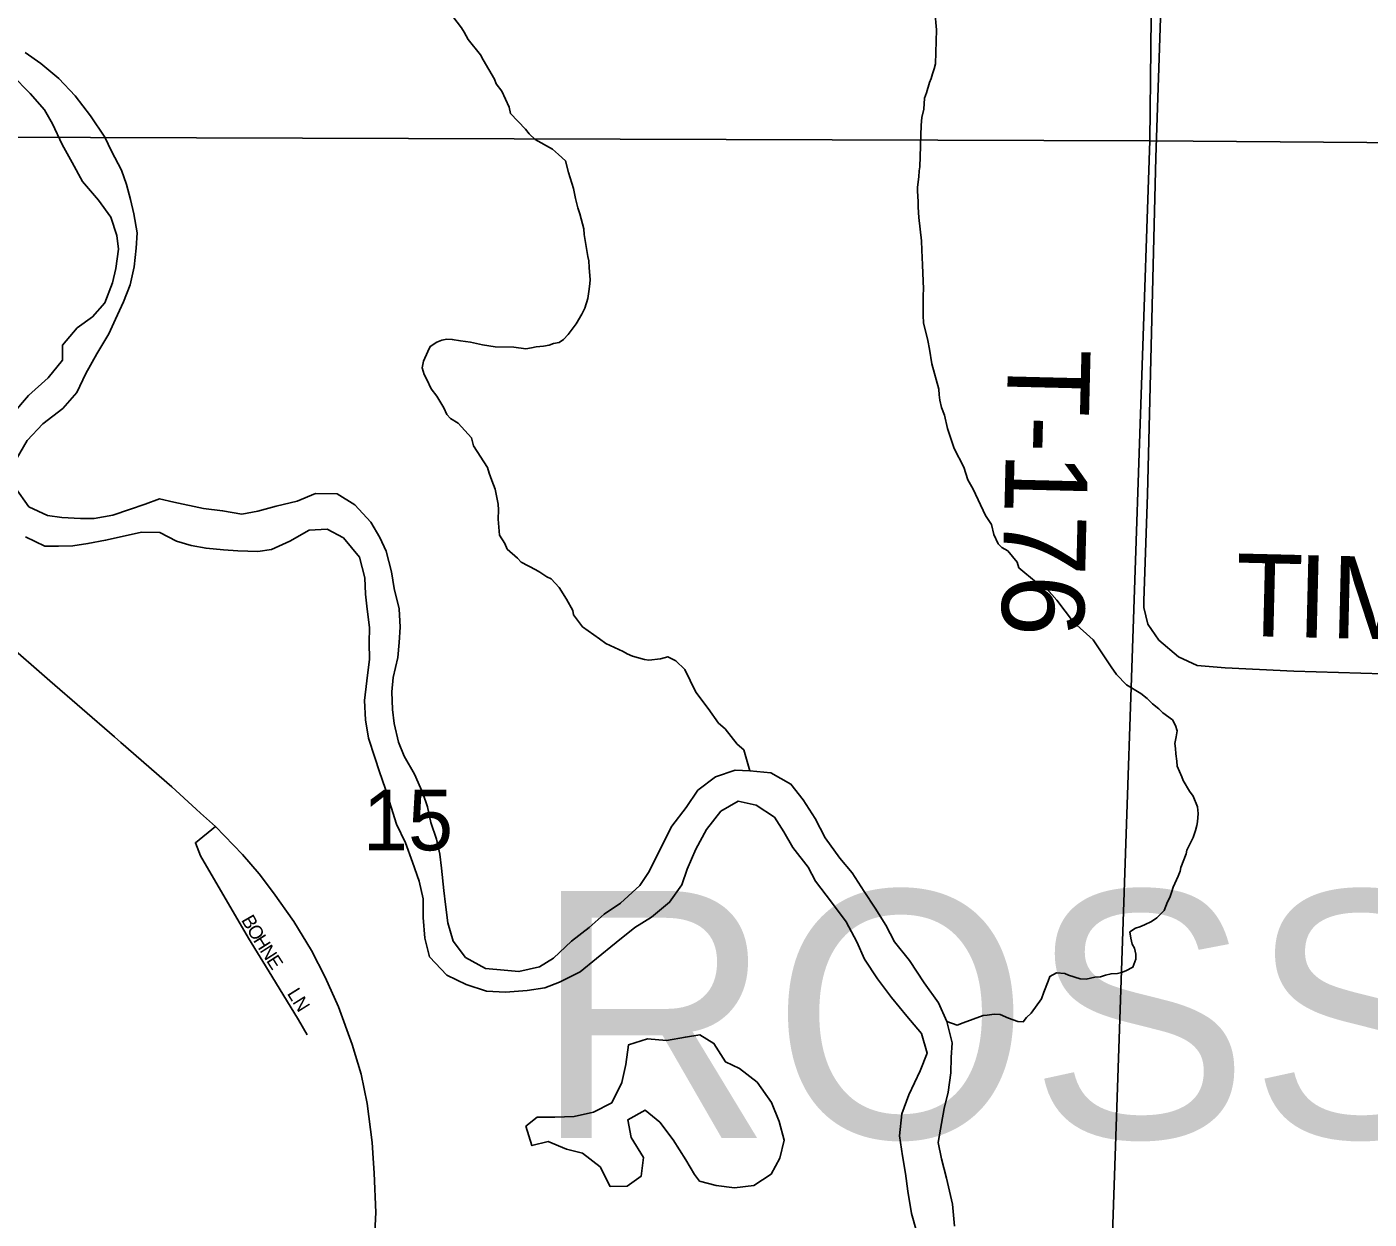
# Model space of a CAD drawing. Extents: x 1310247 to 1552180, y 377264 to 706493.
# Drawn here: x 1362899 to 1367792, y 499210 to 503556 of the extents above; entities that cross this region are included whole.
import ezdxf

# ---------------------------------------------------------------- set-up
doc = ezdxf.new("R2010")
doc.units = 0
for name, color, linetype in [('GM_X_Major_River', 7, 'Continuous'), ('GM_X_Minor_Lake', 7, 'Continuous'), ('GM_X_Minor_River', 7, 'Continuous'), ('GM_X_Section', 7, 'Continuous'), ('GM_X_Section_Text', 7, 'Continuous'), ('GM_X_Township_Road', 7, 'Continuous'), ('GM_X_Township_Road_Text', 7, 'Continuous'), ('GM_X_Township_Subdivision', 7, 'Continuous'), ('GM_X_Township_Subdivision_Text', 7, 'Continuous'), ('GM_X_Township_Text', 7, 'Continuous'), ('GM_X_US_Route', 7, 'Continuous')]:
    doc.layers.add(name, color=color, linetype=linetype)

msp = doc.modelspace()

# ---------------------------------------------------------------- linework, layer by layer
at = {"layer": 'GM_X_Major_River'}
for points in [[(1362860.1, 501979.1), (1362900.2, 502048.2), (1362958.2, 502108.7), (1363030.1, 502164.8), (1363082, 502223.5), (1363114.1, 502292.9), (1363154.3, 502364), (1363198.6, 502436.9), (1363222.3, 502490.5), (1363252.2, 502553.8), (1363276.1, 502615.4), (1363290.1, 502681.2), (1363298.1, 502749.2), (1363301.8, 502805.3), (1363289.8, 502874), (1363277.3, 502926.5), (1363262.8, 502981.2), (1363244.3, 503033.9), (1363208.2, 503103.2), (1363183.6, 503154.1), (1363131.8, 503232), (1363075.7, 503303.9), (1363015.4, 503367.9), (1362950.8, 503422), (1362893.8, 503461.8)], [(1362845.2, 503380.9), (1362911.4, 503312.7), (1362963.9, 503253), (1362992.4, 503201.9), (1363028.3, 503126.6), (1363064.5, 503061.3), (1363102.6, 502991.9), (1363160.8, 502923.9), (1363205.1, 502862.4), (1363227.2, 502795.5), (1363233.8, 502745.1), (1363223.7, 502675.1), (1363212.1, 502623.3), (1363183.9, 502549.8), (1363138.3, 502499), (1363082.9, 502458.4), (1363028.9, 502395.7), (1363029.3, 502341.5), (1362977.2, 502276.8), (1362905.1, 502212.6), (1362848.9, 502146)], [(1365344.6, 500773.8), (1365302.6, 500710.8), (1365250.4, 500642), (1365214.2, 500570.8), (1365167.3, 500477.8), (1365133.7, 500426.6), (1365063.6, 500362.4), (1365004.2, 500322), (1364948.6, 500273.5), (1364884.9, 500223.1), (1364818.9, 500160.8), (1364767.8, 500130.2), (1364693.1, 500112.3), (1364639.1, 500117.9), (1364571, 500123.9), (1364498, 500164.2), (1364453.6, 500223.7), (1364433.5, 500290.6), (1364425.4, 500357.1), (1364418.9, 500407.5), (1364411.3, 500490), (1364404.7, 500540.4), (1364392.3, 500595), (1364372, 500655.8), (1364359.6, 500712.4), (1364343.1, 500763), (1364313, 500832.2), (1364274.8, 500897.5), (1364254.2, 500948.3), (1364238.2, 501017.1), (1364231.7, 501067.5), (1364229.6, 501131.8), (1364235.1, 501183.8), (1364251.3, 501257.6), (1364256.9, 501311.7), (1364260.6, 501367.8), (1364256.5, 501434.1), (1364238.7, 501509), (1364228.4, 501569.5), (1364208.6, 501644.4), (1364186, 501695.2), (1364153.5, 501750.4), (1364095.2, 501814.3), (1364030.2, 501854.4), (1363951.9, 501854.7), (1363884.9, 501826.5), (1363808.1, 501808.7), (1363741.4, 501790.6), (1363682.9, 501780.2), (1363613, 501792.3), (1363543, 501800.4), (1363435.4, 501823.7), (1363383.5, 501835.2), (1363330.8, 501816.7), (1363274, 501796.3), (1363213.2, 501776), (1363144.7, 501763.9), (1363094.5, 501763.4), (1363026.4, 501767.4), (1362974.4, 501774.9), (1362907.2, 501807), (1362857.1, 501876.8)], [(1362893.9, 501697), (1362965.1, 501662.8), (1363015.3, 501663.3), (1363067.5, 501663.8), (1363121.9, 501672.2), (1363186.5, 501684.4), (1363257.2, 501700.4), (1363317.8, 501714.7), (1363383.9, 501712.7), (1363445.2, 501680.8), (1363498.9, 501665.2), (1363552.8, 501655.6), (1363616.8, 501649.7), (1363668.9, 501646.1), (1363741, 501644), (1363791.4, 501650.6), (1363858.5, 501680.7), (1363927.9, 501720.9), (1363994.2, 501724.9), (1364053.5, 501693.1), (1364111.6, 501623.1), (1364131.5, 501548.2), (1364133.7, 501488), (1364140.1, 501433.6), (1364148.2, 501367.1), (1364146.6, 501310.9), (1364148.8, 501250.6), (1364138.5, 501172.6), (1364130.3, 501100.6), (1364134.3, 501030.2), (1364144.3, 500963.6), (1364168.3, 500892.6), (1364184.8, 500840), (1364205.2, 500781.1), (1364227.2, 500712.2), (1364247.4, 500649.4), (1364279.6, 500582.2), (1364305.6, 500511.2), (1364329.6, 500442.2), (1364343.8, 500377.5), (1364343.7, 500309.3), (1364349.6, 500234.8), (1364367.6, 500166), (1364429.9, 500100), (1364501.1, 500065.7), (1364574.6, 500041.5), (1364644.7, 500037.4), (1364723.1, 500043.2), (1364787.6, 500053.3), (1364840.4, 500073.8), (1364915.8, 500111.8), (1364975.4, 500160.2), (1365047.3, 500218.4)], [(1366280.9, 499184.3), (1366273.2, 499264.8), (1366251.9, 499359.8), (1366234, 499430.6), (1366221.7, 499489.2), (1366233.7, 499559.1), (1366243.4, 499613.1), (1366257.2, 499672.9), (1366267.3, 499742.9), (1366268.9, 499799), (1366272.5, 499853.1), (1366252.7, 499930), (1366222.6, 499999.2), (1366170.6, 500071), (1366116.8, 500152.8), (1366062.6, 500220.7), (1366030.3, 500281.9), (1365992, 500343.2), (1365951.7, 500404.6), (1365907.5, 500472.2), (1365863, 500525.7), (1365809, 500599.6), (1365772.9, 500670.9), (1365728.8, 500738.4), (1365684.3, 500796), (1365611.3, 500836.3), (1365535.3, 500844.5), (1365481.2, 500846.1), (1365410.2, 500822.1), (1365344.6, 500773.8)], [(1365047.3, 500218.4), (1365115.1, 500272.6), (1365176.5, 500310.9), (1365242.3, 500365.2), (1365286.3, 500428.2), (1365306, 500485.8), (1365338.3, 500559.2), (1365376.5, 500630.3), (1365428.6, 500697.1), (1365491.9, 500733.3), (1365557.7, 500719.4), (1365624.6, 500675.2), (1365659.1, 500622), (1365691.6, 500564.9), (1365747.6, 500493), (1365774.2, 500442), (1365832.2, 500366), (1365886.2, 500294.1), (1365924.2, 500220.7), (1365952.4, 500157.7), (1366000.5, 500086), (1366050.7, 500018.2), (1366106.8, 499950.4), (1366161.1, 499886.5), (1366181.1, 499815.7), (1366155.1, 499750.2), (1366114.4, 499663), (1366088.3, 499593.5), (1366079.9, 499513.5), (1366091.8, 499440.8), (1366102, 499376.3), (1366110.1, 499311.8), (1366123.8, 499231.1), (1366141.9, 499166.3)]]:
    msp.add_lwpolyline(points, dxfattribs=at)
at = {"layer": 'GM_X_Minor_Lake'}
for points in [[(1365350.7, 499348.1), (1365412.5, 499332.3), (1365478.4, 499324.3), (1365548.9, 499332.3), (1365612.3, 499374.6), (1365644.1, 499431.9), (1365660.1, 499497.7), (1365642.1, 499566.5), (1365614, 499635.5), (1365562, 499709.3), (1365497.3, 499759.4), (1365445.8, 499783), (1365403.7, 499850.5), (1365352.4, 499882.1), (1365300, 499873.6), (1365231.4, 499861.6), (1365161.4, 499867.7), (1365092.5, 499845.6), (1365082.4, 499773.6), (1365068.4, 499707.8), (1365032.1, 499634.5), (1364964.9, 499600.4), (1364894.2, 499584.4), (1364823.9, 499582.4), (1364759.7, 499582.3)], [(1364718.6, 499549.4), (1364740.6, 499478.5), (1364799.2, 499492.8), (1364866.6, 499464.7), (1364924.4, 499451), (1364989.1, 499400.9), (1365025.1, 499329.6), (1365087.3, 499329.8), (1365138.6, 499366.4), (1365146.6, 499434.4), (1365102.6, 499508), (1365090.5, 499572.6), (1365153.7, 499606.9), (1365206.6, 499563.2), (1365254.9, 499499.5), (1365300.9, 499425.9), (1365333.4, 499372.7), (1365350.7, 499348.1)], [(1364759.7, 499582.3), (1364718.6, 499549.4)]]:
    msp.add_lwpolyline(points, dxfattribs=at)
at = {"layer": 'GM_X_Minor_River'}
for points in [[(1364604.3, 503364.6), (1364562.2, 503436), (1364552.7, 503454.4), (1364508.2, 503509.8), (1364492.9, 503536.4), (1364483.4, 503552.7), (1364452.4, 503593.8)], [(1366227.9, 502194.8), (1366224.5, 502215), (1366223.1, 502235.1), (1366197.7, 502328.1), (1366189.2, 502380.5), (1366184.1, 502412.8), (1366167.9, 502477.4), (1366166.7, 502503.5), (1366166.8, 502577.7), (1366167.5, 502599.8), (1366164, 502688.1), (1366161.6, 502742.3), (1366160.6, 502776.5), (1366151, 502861), (1366148.1, 502899.2), (1366148.7, 502919.2), (1366145.8, 502957.4), (1366146.2, 502971.5), (1366151.3, 503009.4), (1366152, 503031.4), (1366154.4, 503045.4), (1366158.8, 503197.7), (1366161.7, 503225.7), (1366168.6, 503255.6), (1366171.7, 503295.6), (1366178.3, 503315.5), (1366189.5, 503353.2), (1366195.9, 503367.1), (1366200.4, 503385), (1366207, 503402.8), (1366211.5, 503420.8), (1366215.1, 503545), (1366209.1, 503613.3)], [(1365535.3, 500844.5), (1365512.4, 500920.7), (1365488.9, 500941.4), (1365444.4, 500996.9), (1365420.9, 501017.7), (1365382.3, 501071), (1365337.9, 501130.5), (1365317.1, 501173.2), (1365298.2, 501213.9), (1365265, 501245), (1365235.3, 501259.9), (1365209, 501252.7), (1365166.7, 501247.9), (1365150.7, 501250.4), (1365106.9, 501261.7), (1365087.1, 501270.3), (1365073.3, 501278.8), (1365009.9, 501308.8), (1364986.4, 501325.5), (1364925.4, 501369.5), (1364892.6, 501412.5), (1364889, 501428.7), (1364866.1, 501469.5), (1364839.3, 501512.4), (1364810.1, 501543.4), (1364794.3, 501551.9), (1364768.7, 501568.7), (1364754.9, 501577.1), (1364701.5, 501604.8), (1364687.9, 501619.2), (1364650.7, 501652.4), (1364641.3, 501672.8), (1364622.1, 501703.4), (1364617.8, 501761.7), (1364618.8, 501795.8), (1364617.3, 501815.9), (1364606.9, 501870.4), (1364593.8, 501902.8), (1364584.5, 501929.2), (1364579.1, 501949.4), (1364527.2, 502029.2), (1364520, 502057.5), (1364471.4, 502111.1), (1364443.8, 502127.9), (1364430.2, 502142.4), (1364418.8, 502166.8), (1364394, 502209.7), (1364372.7, 502236.4), (1364357.7, 502270.9), (1364348.2, 502289.2), (1364340.8, 502313.5), (1364345.6, 502337.5), (1364360.6, 502373.1), (1364369.2, 502390.9), (1364393.7, 502406.2), (1364412, 502413.7), (1364430.2, 502417.2), (1364450.2, 502416.6), (1364480.2, 502411.6), (1364516.2, 502406.5), (1364560, 502397.2), (1364606, 502389.8), (1364674.2, 502387.8), (1364718.2, 502382.5), (1364738.3, 502385.9), (1364756.5, 502389.3), (1364782.7, 502392.6), (1364802.8, 502396), (1364819.1, 502401.5), (1364839.2, 502404.9), (1364855.6, 502416.4), (1364872.2, 502434), (1364901.4, 502473.2), (1364922.5, 502508.7), (1364933.2, 502530.4), (1364944.3, 502566.2), (1364949.3, 502600.1), (1364951.9, 502620.1), (1364952.3, 502634.2), (1364949.6, 502678.4), (1364948.2, 502702.5), (1364944.7, 502718.6), (1364931, 502799.3), (1364929.6, 502819.3), (1364915.1, 502873.9), (1364907.7, 502896.2), (1364898.7, 502930.6), (1364891.7, 502966.9), (1364873.4, 503025.6), (1364862.6, 503068), (1364837.2, 503090.9), (1364815.6, 503109.6), (1364752.5, 503145.5), (1364731, 503166.2), (1364717.4, 503182.7), (1364662.9, 503240.5), (1364657.5, 503262.7), (1364631.2, 503321.7), (1364609.9, 503348.4), (1364604.3, 503364.6)], [(1366252.7, 499930), (1366289.9, 499916.7), (1366312.3, 499926), (1366385.3, 499951.9), (1366399.4, 499953.5), (1366425.6, 499956.7), (1366447.6, 499956.1), (1366477.3, 499943.1), (1366495.2, 499936.6), (1366511.1, 499930.1), (1366531.1, 499929.5), (1366543.6, 499945.2), (1366560.1, 499960.7), (1366597.8, 500013.7), (1366606.5, 500037.5), (1366621.7, 500077.2), (1366628.3, 500095.1), (1366652.8, 500108.4), (1366682.8, 500105.5), (1366696.6, 500099), (1366738.4, 500085.8), (1366760.4, 500085.1), (1366792.8, 500092.1), (1366812.9, 500093.5), (1366831.1, 500099), (1366851.3, 500104.4), (1366875.4, 500105.7), (1366889.6, 500109.3), (1366905.8, 500114.8), (1366930.3, 500128.1), (1366941.2, 500157.9), (1366941.7, 500175.9), (1366936.3, 500198.1), (1366928.7, 500212.4), (1366923.4, 500234.6), (1366920, 500256.8), (1366940.5, 500270.2), (1366956.7, 500275.8), (1366972.9, 500283.3), (1366999.4, 500294.5), (1367017.8, 500308), (1367044.7, 500335.3), (1367057.7, 500367), (1367066.2, 500382.8), (1367072.8, 500404.6), (1367077.3, 500420.5), (1367096.5, 500460.1), (1367103.1, 500478), (1367105.5, 500491.9), (1367125, 500541.5), (1367127.4, 500555.4), (1367138.1, 500577.2), (1367150.8, 500600.9), (1367159.6, 500626.7), (1367164.1, 500644.6), (1367166.5, 500658.6), (1367169.4, 500688.6), (1367166.1, 500712.7), (1367151.2, 500751.3), (1367137.7, 500769.7), (1367114.7, 500808.5), (1367109.1, 500822.7), (1367092.2, 500861.3), (1367090.7, 500879.4), (1367087.4, 500905.6), (1367086, 500925.7), (1367084.5, 500943.8), (1367089.2, 500967.7), (1367091.9, 500989.7), (1367086.5, 501009.9), (1367075, 501030.3), (1367039.6, 501055.5), (1367026, 501069.9), (1367002.5, 501088.6), (1366982.9, 501107.3), (1366959.4, 501126), (1366908.1, 501157.7), (1366871.1, 501194.9), (1366851.9, 501223.5), (1366786.5, 501321.8), (1366714.1, 501386.1), (1366654.2, 501466.1), (1366617.3, 501507.3), (1366579.8, 501530.5), (1366515.2, 501584.6), (1366509.8, 501604.8), (1366474.8, 501646), (1366453.1, 501658.6), (1366439.4, 501671.1), (1366424.4, 501705.6), (1366415.4, 501742), (1366394.3, 501774.7), (1366348.9, 501870.3), (1366329.9, 501905), (1366315.2, 501951.6), (1366279, 502018.8), (1366255, 502091.8), (1366244.4, 502140.2), (1366233.2, 502168.6), (1366227.9, 502194.8)], [(1364759.7, 499582.3), (1364823.9, 499582.4), (1364894.2, 499584.4), (1364964.9, 499600.4), (1365032.1, 499634.5), (1365068.4, 499707.8), (1365082.4, 499773.6), (1365092.5, 499845.6), (1365161.4, 499867.7), (1365231.4, 499861.6), (1365300, 499873.6), (1365352.4, 499882.1), (1365403.7, 499850.5), (1365445.8, 499783), (1365497.3, 499759.4), (1365562, 499709.3), (1365614, 499635.5), (1365642.1, 499566.5), (1365660.1, 499497.7), (1365644.1, 499431.9), (1365612.3, 499374.6), (1365548.9, 499332.3), (1365478.4, 499324.3), (1365412.5, 499332.3), (1365350.7, 499348.1)], [(1365350.7, 499348.1), (1365333.4, 499372.7), (1365300.9, 499425.9), (1365254.9, 499499.5), (1365206.6, 499563.2), (1365153.7, 499606.9), (1365090.5, 499572.6), (1365102.6, 499508), (1365146.6, 499434.4), (1365138.6, 499366.4), (1365087.3, 499329.8), (1365025.1, 499329.6), (1364989.1, 499400.9), (1364924.4, 499451), (1364866.6, 499464.7), (1364799.2, 499492.8), (1364740.6, 499478.5), (1364718.6, 499549.4)], [(1364718.6, 499549.4), (1364759.7, 499582.3)]]:
    msp.add_lwpolyline(points, dxfattribs=at)
at = {"layer": 'GM_X_Section'}
for points in [[(1367049.5, 508432.7), (1366992.5, 503140.2), (1360428.2, 503161.6), (1360552.3, 508498)], [(1372445.8, 508439.6), (1372373.2, 503099.2), (1366992.5, 503140.2), (1367049.5, 508432.7)], [(1366992.5, 503140.2), (1366811, 497804), (1360324.4, 497895.4), (1360428.2, 503161.6)]]:
    msp.add_lwpolyline(points, close=True, dxfattribs=at)
msp.add_lwpolyline([(1370981.1, 497772.6), (1366811, 497804), (1366992.5, 503140.2), (1372373.2, 503099.2)], dxfattribs=at)
at = {"layer": 'GM_X_Township_Road'}
for points in [[(1366971.5, 501463.4), (1366984, 501850.9), (1367014.7, 503079.2), (1367052, 504205.5), (1367055.3, 504930), (1367058.2, 506172), (1367074, 507136)], [(1369941.9, 501323.6), (1369720.9, 501246.9), (1369594, 501203.9), (1369471.2, 501169.1), (1367924.3, 501195.7), (1367517.1, 501208), (1367267.2, 501219.7), (1367165.1, 501228.5), (1367097.6, 501259.2), (1367026, 501320.6), (1366985.1, 501378.9), (1366970.7, 501439.2), (1366971.5, 501463.4)]]:
    msp.add_lwpolyline(points, dxfattribs=at)
at = {"layer": 'GM_X_Township_Subdivision'}
msp.add_lwpolyline([(1363587.4, 500641.1), (1363513.9, 500582.2), (1363532.4, 500534.9), (1363707.5, 500234), (1363792.8, 500095.7), (1363889.7, 499937.1), (1363920.7, 499882.2)], dxfattribs=at)
at = {"layer": 'GM_X_US_Route'}
for points in [[(1363242.1, 500947.2), (1363218.3, 500967.8), (1363101.4, 501070), (1362983, 501172.2), (1362819, 501316)], [(1363516.1, 500704.4), (1363427.4, 500786.3), (1363242.1, 500947.2)], [(1364161.3, 499432.7), (1364157.6, 499489.9), (1364139.8, 499631.3), (1364118.3, 499738), (1364085.7, 499846.7), (1364034.9, 499984.3), (1363986.8, 500092.6), (1363936.9, 500189.3), (1363872.9, 500294.6), (1363798.9, 500399.5), (1363746.1, 500468.3), (1363685.6, 500539.6), (1363587.4, 500641.1), (1363532.3, 500689.5), (1363516.1, 500704.4)], [(1364165.6, 499115.5), (1364171.4, 499234.9), (1364164.9, 499377.5), (1364161.3, 499432.7)]]:
    msp.add_lwpolyline(points, dxfattribs=at)

# ---------------------------------------------------------------- texts
at = {"layer": 'GM_X_Section_Text'}
msp.add_text('15', height=221, rotation=0, dxfattribs=at).set_placement((1364124.5, 500554.4))
at = {"layer": 'GM_X_Township_Road_Text'}
for s, rotation, p in [('T-176', 268.5959, (1366477.1, 502385.7)), ('T', 358.6092, (1367302, 501336.7)), ('I', 358.6065, (1367526.4, 501331.3)), ('M', 358.6096, (1367649.6, 501328.3))]:
    msp.add_text(s, height=300, rotation=rotation, dxfattribs=at).set_placement(p)
at = {"layer": 'GM_X_Township_Subdivision_Text'}
for s, rotation, p in [('B', 299.8194, (1363679.4, 500300.8)), ('O', 300.7948, (1363699.6, 500265.6)), ('H', 302.5825, (1363723, 500226.4)), ('N', 302.7292, (1363746.8, 500189.2)), ('E', 302.7417, (1363770.6, 500152.1)), ('LN', 302.0054, (1363846.4, 500032.7))]:
    msp.add_text(s, height=50, rotation=rotation, dxfattribs=at).set_placement(p)
at = {"layer": 'GM_X_Township_Text'}
msp.add_text('ROSS', height=900, rotation=0, dxfattribs=at).set_placement((1364747.7, 499506.3))

doc.saveas('drawing.dxf')
